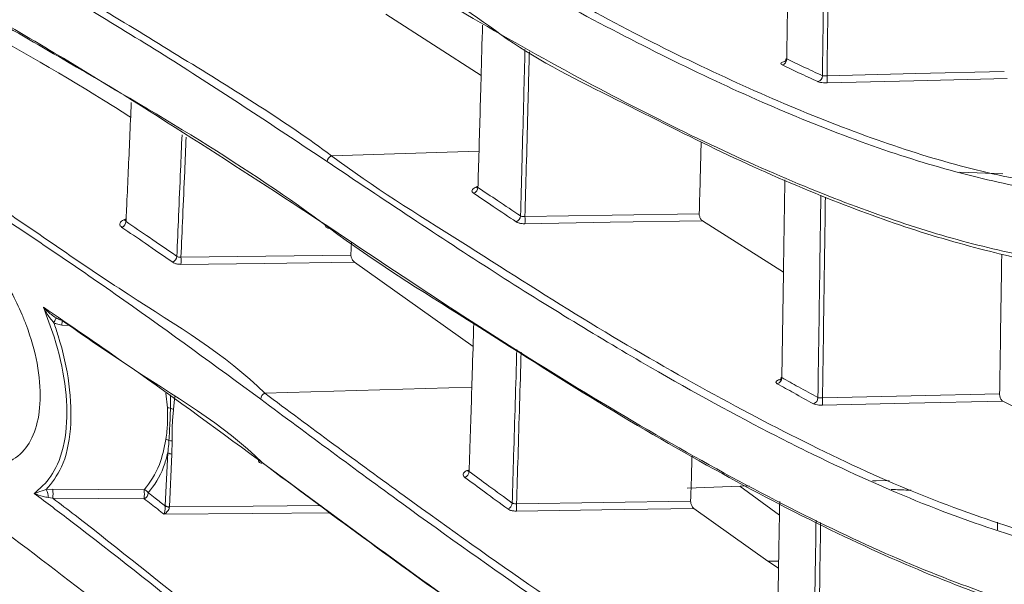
# Model space of a CAD drawing. Header units: millimetres. Extents: x 0 to 1118, y 0 to 864.
# Tile 441 of 512: x 774.11 to 783.33, y 398.11 to 403.4. Entities that reach past the tile are written whole.
import ezdxf

# ---------------------------------------------------------------- set-up
doc = ezdxf.new("R2010")
doc.units = ezdxf.units.MM
doc.styles.add('SLDTEXTSTYLE0', font='TXT', dxfattribs={"width": 0.605})
doc.dimstyles.new('SLDDIMSTYLE8', dxfattribs={"dimtxt": 3.175, "dimasz": 3.302, "dimexe": 0, "dimexo": 0.0625, "dimgap": 0.79375, "dimtad": 0, "dimtih": 1, "dimtoh": 1, "dimlfac": 4, "dimrnd": 1e-09, "dimzin": 12, "dimdsep": 46, "dimtxsty": 'SLDTEXTSTYLE0', "dimsah": 1, "dimcen": 0.09, "dimadec": 0, "dimazin": 3, "dimtfac": 1, "dimtofl": 0, "dimtmove": 0, "dimatfit": 3, "dimfxl": 1, "dimfrac": 2, "dimtolj": 1, "dimtzin": 12, "dimarcsym": 0})
doc.dimstyles.new('SLDDIMSTYLE9', dxfattribs={"dimtxt": 3.175, "dimasz": 3.302, "dimexe": 0, "dimexo": 0.0625, "dimgap": 0.79375, "dimtad": 0, "dimlfac": 4, "dimrnd": 1e-09, "dimzin": 12, "dimdsep": 46, "dimtxsty": 'SLDTEXTSTYLE0', "dimsah": 1, "dimcen": 0.09, "dimadec": 0, "dimazin": 3, "dimtfac": 1, "dimtofl": 0, "dimtmove": 0, "dimatfit": 3, "dimfxl": 1, "dimfrac": 2, "dimtolj": 1, "dimtzin": 12, "dimarcsym": 0})

# ---------------------------------------------------------------- blocks, each defined once
blk = doc.blocks.new('_D_18')
at = {"color": 7, "linetype": 'Continuous', "lineweight": 0}
for p, q in [((870.2326, 419.6583), (698.4372, 419.6583)), ((700.0372, 419.6583), (700.0372, 403.5947)), ((700.0372, 382.6583), (700.0372, 398.7219)), ((791.9223, 382.6583), (698.4372, 382.6583))]:
    blk.add_line(p, q, dxfattribs=at)
for points in [[(700.0372, 419.6583), (699.5292, 416.3563), (700.5452, 416.3563)], [(700.0372, 382.6583), (700.5452, 385.9603), (699.5292, 385.9603)]]:
    blk.add_solid(points, dxfattribs=at)
at = {"color": 7, "linetype": 'Continuous', "lineweight": 0, "insert": (698.4629, 402.8147), "char_height": 3.175, "attachment_point": 1, "style": 'SLDTEXTSTYLE0'}
blk.add_mtext('D', dxfattribs=at)
blk = doc.blocks.new('_D_19')
at = {"color": 7, "linetype": 'Continuous', "lineweight": 0}
for p, q in [((716.7622, 401.3636), (716.7622, 352.2952)), ((796.0348, 372.5052), (796.0348, 352.2952)), ((716.7622, 353.8952), (754.0968, 353.8952)), ((796.0348, 353.8952), (757.0073, 353.8952))]:
    blk.add_line(p, q, dxfattribs=at)
for points in [[(716.7622, 353.8952), (720.0642, 353.3872), (720.0642, 354.4032)], [(796.0348, 353.8952), (792.7328, 354.4032), (792.7328, 353.3872)]]:
    blk.add_solid(points, dxfattribs=at)
at = {"color": 7, "linetype": 'Continuous', "lineweight": 0, "insert": (754.0968, 355.5516), "char_height": 3.175, "attachment_point": 1, "style": 'SLDTEXTSTYLE0'}
blk.add_mtext('A', dxfattribs=at)

msp = doc.modelspace()

# ---------------------------------------------------------------- linework, layer by layer
at = {"color": 7, "linetype": 'Continuous', "lineweight": 15}
for p, q in [((778.4347, 402.8811), (777.5432, 403.4559)), ((781.2665, 401.0392), (780.5077, 401.521)), ((777.2209, 401.3223), (777.2155, 401.1989)), ((778.3597, 400.3441), (777.2495, 401.1324)), ((783.6602, 399.66), (783.3201, 399.8303)), ((780.3644, 399.0157), (780.9458, 399.0381)), ((781.229, 398.763), (780.858, 399.0347)), ((781.1205, 398.3326), (780.4281, 398.8244)), ((783.2723, 398.6978), (783.2711, 398.6253)), ((781.2204, 398.2653), (781.1205, 398.3326)), ((781.1205, 398.3326), (781.2216, 398.3326))]:
    msp.add_line(p, q, dxfattribs=at)
at = {"color": 9, "linetype": 'Continuous', "lineweight": 0}
for p, q in [((778.4146, 402.1724), (777.0333, 402.1296)), ((783.3215, 401.9591), (782.9194, 401.9753)), ((774.5829, 400.5398), (774.5081, 400.544)), ((778.3476, 399.9622), (776.4102, 399.9044)), ((775.4958, 399.7677), (775.4821, 399.9057)), ((775.5647, 399.8786), (775.5539, 399.7558)), ((775.5399, 399.4579), (775.539, 399.3348)), ((775.4764, 398.8521), (775.5002, 399.3472)), ((775.539, 399.3348), (775.5152, 398.8394)), ((774.3614, 399.0016), (774.4233, 399.0061)), ((774.4233, 399.0061), (775.2789, 399.0008)), ((774.4233, 398.9203), (774.3791, 398.928)), ((775.2789, 398.9156), (774.4233, 398.9203)), ((775.4763, 398.8484), (775.4764, 398.8521)), ((775.5152, 398.8394), (775.515, 398.8376))]:
    msp.add_line(p, q, dxfattribs=at)
at = {"color": 9, "linetype": 'Continuous', "lineweight": 0, "flags": 128}
for points in [[(781.6745, 402.8796), (782.5047, 402.8996), (783.3349, 402.9197)], [(783.3631, 402.8542), (782.487, 402.833), (781.6745, 402.8133)], [(778.8454, 401.5595), (779.6614, 401.5733), (780.4775, 401.5872)], [(780.5077, 401.521), (779.6448, 401.5063), (778.8454, 401.4928)], [(775.6235, 401.1795), (776.4195, 401.1892), (777.2155, 401.1989)], [(777.2495, 401.1324), (776.4037, 401.122), (775.6235, 401.1124)], [(774.4535, 400.611), (774.454, 400.6109), (774.4534, 400.6088), (774.4518, 400.6049), (774.4492, 400.5993), (774.4459, 400.5922), (774.4418, 400.584), (774.4372, 400.575), (774.4324, 400.5657)], [(781.6321, 399.8623), (782.4616, 399.8803), (783.291, 399.8984)], [(783.3201, 399.8303), (782.4438, 399.8112), (781.6321, 399.7936)], [(775.5152, 398.8394), (776.2984, 398.8464), (776.9365, 398.8521)], [(778.7667, 398.8694), (779.5819, 398.881), (780.3971, 398.8927)], [(777.0284, 398.7849), (776.2948, 398.7783), (775.4661, 398.7709)], [(780.4281, 398.8244), (779.5651, 398.8121), (778.7667, 398.8007)]]:
    msp.add_lwpolyline(points, dxfattribs=at)
at = {"color": 7, "linetype": 'Continuous', "lineweight": 15, "flags": 128}
msp.add_lwpolyline([(782.0995, 399.0827), (782.1341, 399.084), (782.2559, 399.0888)], dxfattribs=at)
at = {"color": 9, "linetype": 'Continuous', "lineweight": 0}
for centre, radius, start, end in [((781.2424, 403.0352), 0.0546, 282.52477, 2.70127), ((781.5775, 402.8771), 0.0541, 281.84603, 3.20986), ((781.0993, 402.8464), 0.5762, 356.70285, 3.29715), ((777.0547, 402.0717), 0.0617, 110.28399, 177.2947), ((778.3444, 401.8357), 0.0605, 288.98877, 358.072), ((778.7444, 401.5673), 0.0598, 288.24728, 358.70974), ((778.1264, 401.5262), 0.7198, 357.34342, 2.65658), ((775.0428, 401.5188), 0.0661, 294.57846, 356.19904), ((777.0057, 401.4828), 0.032, 173.67696, 285.21879), ((775.519, 401.1918), 0.0657, 293.97211, 356.13258), ((774.8228, 401.1459), 0.8015, 357.60278, 2.39722), ((773.7814, 400.5938), 0.7285, 356.07821, 359.63823), ((781.195, 400.0486), 0.0557, 283.52773, 2.62226), ((776.4345, 399.8449), 0.0643, 112.2282, 176.13507), ((781.5341, 399.8607), 0.0551, 282.86074, 3.13407), ((781.028, 399.8279), 0.6051, 356.74355, 3.25645), ((775.4981, 399.6732), 0.0946, 73.58747, 91.43714), ((775.5618, 399.8404), 0.085, 244.25008, 264.71381), ((775.4739, 399.3977), 0.0751, 60.65729, 84.19267), ((775.5392, 399.5377), 0.0798, 249.04692, 270.48033), ((775.5404, 399.4057), 0.0709, 235.51511, 268.89414), ((776.3777, 399.2792), 0.0297, 173.89396, 290.29742), ((778.2603, 399.1751), 0.0618, 289.96033, 357.77297), ((774.2787, 398.9429), 0.1015, 351.57129, 35.37215), ((773.9147, 398.9632), 0.5104, 355.17701, 4.82299), ((775.2658, 398.9438), 0.0585, 27.78533, 77.08842), ((774.7506, 398.9582), 0.53, 355.38946, 4.61054), ((775.2497, 398.9771), 0.0681, 295.35548, 354.88782), ((775.5166, 398.9092), 0.0698, 234.86863, 268.85538), ((778.6645, 398.8781), 0.0611, 289.21443, 358.43671), ((778.0191, 398.835), 0.7483, 357.3687, 2.6313), ((775.5143, 398.9095), 0.0719, 238.09066, 270.53935)]:
    msp.add_arc(centre, radius, start, end, dxfattribs=at)
for points, knots in [([(771.351, 405.4441), (771.8368, 405.1978), (772.8083, 404.7051), (774.2387, 403.9042), (775.6407, 403.0401), (776.6056, 402.4504), (777.0333, 402.1296), (777.0333, 402.1296)], [0, 0, 0, 0, 0.235333, 0.470679, 0.735343, 0.999998, 1, 1, 1, 1]), ([(776.993, 402.0746), (776.5341, 402.3803), (775.6162, 402.9916), (774.1974, 403.8464), (772.7725, 404.6487), (771.8013, 405.1407), (771.3154, 405.3869)], [0, 0, 0, 0, 0.264683, 0.529357, 0.7645, 1, 1, 1, 1]), ([(781.6315, 402.8801), (781.6316, 402.8829), (781.6365, 403.253), (781.6455, 403.9418), (781.6539, 404.6354), (781.6578, 404.9562)], [0, 0, 0, 0, 0.004083, 0.539343, 1, 1, 1, 1]), ([(781.7007, 404.945), (781.6969, 404.6295), (781.693, 404.309), (781.6843, 403.6202), (781.6794, 403.2475), (781.6745, 402.8796)], [0, 0, 0, 0, 0.455222, 0.462337, 1, 1, 1, 1]), ([(771.2538, 403.2805), (772.1171, 402.7773), (773.4691, 401.9894), (775.1125, 400.8124), (776.0453, 400.2693), (776.4102, 399.9044), (776.4102, 399.9044)], [0, 0, 0, 0, 0.469042, 0.734523, 0.999998, 1, 1, 1, 1]), ([(776.3704, 399.8492), (775.947, 400.1599), (775.1001, 400.7812), (773.4187, 401.9213), (772.0757, 402.7158), (771.2181, 403.2231)], [0, 0, 0, 0, 0.265498, 0.530987, 1, 1, 1, 1]), ([(778.8042, 401.566), (778.8084, 401.7206), (778.8173, 402.0446), (778.8312, 402.5638), (778.8406, 402.9306), (778.8456, 403.1254)], [0, 0, 0, 0, 0.299689, 0.628131, 1, 1, 1, 1]), ([(778.8864, 403.1032), (778.8815, 402.9122), (778.8721, 402.5491), (778.8584, 402.0352), (778.8496, 401.7126), (778.8454, 401.5595)], [0, 0, 0, 0, 0.368257, 0.700243, 1, 1, 1, 1]), ([(781.2756, 403.0145), (781.269, 403.0125), (781.2544, 403.008), (781.2434, 402.9993), (781.2416, 402.99), (781.25, 402.9846), (781.2542, 402.9819)], [0, 0, 0, 0, 0.217082, 0.477552, 0.73879, 1, 1, 1, 1]), ([(781.2969, 403.0378), (781.3484, 403.0131), (781.4608, 402.9592), (781.5716, 402.9079), (781.6315, 402.8801)], [0, 0, 0, 0, 0.4585893, 1, 1, 1, 1]), ([(781.5886, 402.8242), (781.5287, 402.8519), (781.418, 402.9033), (781.3057, 402.9572), (781.2542, 402.9819)], [0, 0, 0, 0, 0.5414092, 1, 1, 1, 1]), ([(781.5886, 402.8242), (781.5895, 402.8238), (781.5957, 402.8211), (781.6117, 402.8169), (781.6409, 402.8133), (781.6633, 402.8133), (781.6745, 402.8133)], [0, 0, 0, 0, 0.054663, 0.371052, 0.685574, 1, 1, 1, 1]), ([(781.6745, 402.8796), (781.6689, 402.8793), (781.6577, 402.8786), (781.6431, 402.8787), (781.6351, 402.8794), (781.632, 402.88), (781.6315, 402.8801)], [0, 0, 0, 0, 0.312165, 0.626721, 0.944941, 1, 1, 1, 1]), ([(775.5845, 401.1873), (775.5901, 401.3141), (775.6018, 401.5818), (775.618, 401.9612), (775.6285, 402.2157), (775.6331, 402.3269)], [0, 0, 0, 0, 0.336398, 0.709985, 1, 1, 1, 1]), ([(775.6714, 402.3026), (775.667, 402.1958), (775.6566, 401.9457), (775.6406, 401.5717), (775.629, 401.3051), (775.6235, 401.1795)], [0, 0, 0, 0, 0.282558, 0.661781, 1, 1, 1, 1]), ([(778.364, 401.7785), (778.3591, 401.7828), (778.3492, 401.7913), (778.3481, 401.8064), (778.3578, 401.821), (778.3771, 401.8339), (778.3959, 401.8394), (778.4051, 401.8421)], [0, 0, 0, 0, 0.202192, 0.404445, 0.606622, 0.808971, 1, 1, 1, 1]), ([(778.4048, 401.8337), (778.4664, 401.7921), (778.6004, 401.7018), (778.7327, 401.6136), (778.8042, 401.566)], [0, 0, 0, 0, 0.459751, 1, 1, 1, 1]), ([(778.7632, 401.5105), (778.6917, 401.5582), (778.5594, 401.6464), (778.4256, 401.7369), (778.364, 401.7785)], [0, 0, 0, 0, 0.5402485, 1, 1, 1, 1]), ([(781.5892, 399.8637), (781.5895, 399.8855), (781.5948, 400.2432), (781.6039, 400.8718), (781.6125, 401.4864), (781.6163, 401.7594)], [0, 0, 0, 0, 0.034957, 0.571478, 1, 1, 1, 1]), ([(781.659, 401.7408), (781.6553, 401.4702), (781.6465, 400.8391), (781.6373, 400.2174), (781.6321, 399.8623)], [0, 0, 0, 0, 0.428724, 1, 1, 1, 1]), ([(775.0703, 401.4587), (775.0645, 401.4636), (775.053, 401.4733), (775.0491, 401.4911), (775.0559, 401.5088), (775.0739, 401.5243), (775.0932, 401.5345), (775.1068, 401.5373), (775.1098, 401.5379)], [0, 0, 0, 0, 0.189074, 0.378159, 0.567419, 0.757193, 0.947643, 1, 1, 1, 1]), ([(778.8454, 401.5595), (778.8398, 401.5594), (778.8286, 401.559), (778.8139, 401.5614), (778.8074, 401.5645), (778.8042, 401.566)], [0, 0, 0, 0, 0.340724, 0.681265, 1, 1, 1, 1]), ([(775.5457, 401.1318), (775.46, 401.1913), (775.3024, 401.3006), (775.1429, 401.4092), (775.0703, 401.4587)], [0, 0, 0, 0, 0.5442317, 1, 1, 1, 1]), ([(775.1087, 401.5144), (775.1815, 401.4649), (775.3411, 401.3562), (775.4987, 401.2469), (775.5845, 401.1873)], [0, 0, 0, 0, 0.45577, 1, 1, 1, 1]), ([(778.7632, 401.5105), (778.7695, 401.5072), (778.7825, 401.5002), (778.8118, 401.4937), (778.8342, 401.4931), (778.8454, 401.4928)], [0, 0, 0, 0, 0.319335, 0.659699, 1, 1, 1, 1]), ([(775.6235, 401.1795), (775.6179, 401.1794), (775.6067, 401.1791), (775.5932, 401.1824), (775.5871, 401.1859), (775.5845, 401.1873)], [0, 0, 0, 0, 0.370871, 0.740337, 1, 1, 1, 1]), ([(775.5457, 401.1318), (775.5508, 401.1287), (775.5631, 401.1214), (775.59, 401.1138), (775.6123, 401.1129), (775.6235, 401.1124)], [0, 0, 0, 0, 0.2604107, 0.6302087, 1, 1, 1, 1]), ([(774.25, 398.9663), (774.2635, 398.9784), (774.2904, 399.0027), (774.3725, 399.0746), (774.4847, 399.2368), (774.5652, 399.5643), (774.5508, 399.9894), (774.4587, 400.3841), (774.3696, 400.6179), (774.3345, 400.71)], [0, 0, 0, 0, 0.043588, 0.087177, 0.263634, 0.473494, 0.672738, 0.87115, 1, 1, 1, 1]), ([(774.4324, 400.5657), (774.4196, 400.5805), (774.3814, 400.6251), (774.3525, 400.6757), (774.3347, 400.7097), (774.3345, 400.71)], [0, 0, 0, 0, 0.3317679, 0.9945269, 1, 1, 1, 1]), ([(774.4324, 400.5657), (774.4463, 400.5251), (774.511, 400.3369), (774.5892, 399.9869), (774.6032, 399.5514), (774.5246, 399.2029), (774.4134, 399.0658), (774.3614, 399.0016)], [0, 0, 0, 0, 0.06447, 0.298748, 0.534286, 0.782194, 1, 1, 1, 1]), ([(774.5081, 400.544), (774.4913, 400.5464), (774.465, 400.5502), (774.441, 400.5616), (774.4324, 400.5657)], [0, 0, 0, 0, 0.637646, 1, 1, 1, 1]), ([(778.7255, 398.8764), (778.7301, 399.0247), (778.7396, 399.3356), (778.7541, 399.8141), (778.7638, 400.1466), (778.7686, 400.3137)], [0, 0, 0, 0, 0.31225, 0.654627, 1, 1, 1, 1]), ([(778.8092, 400.2882), (778.8045, 400.1256), (778.7949, 399.7974), (778.7807, 399.3251), (778.7712, 399.0159), (778.7667, 398.8694)], [0, 0, 0, 0, 0.340579, 0.687575, 1, 1, 1, 1]), ([(781.2506, 400.0512), (781.3025, 400.022), (781.4162, 399.9582), (781.5283, 399.8969), (781.5892, 399.8637)], [0, 0, 0, 0, 0.4569709, 1, 1, 1, 1]), ([(781.2313, 400.0335), (781.2238, 400.0308), (781.2083, 400.0254), (781.1968, 400.0149), (781.1952, 400.004), (781.2037, 399.9977), (781.208, 399.9945)], [0, 0, 0, 0, 0.236869, 0.490683, 0.745388, 1, 1, 1, 1]), ([(781.5464, 399.8069), (781.4856, 399.8402), (781.3736, 399.9015), (781.2599, 399.9654), (781.208, 399.9945)], [0, 0, 0, 0, 0.543033, 1, 1, 1, 1]), ([(775.5249, 399.7639), (775.5257, 399.7932), (775.527, 399.8352), (775.5261, 399.8779), (775.5259, 399.8908)], [0, 0, 0, 0, 0.697949, 1, 1, 1, 1]), ([(781.5464, 399.8069), (781.5472, 399.8064), (781.5534, 399.8032), (781.5693, 399.7982), (781.5985, 399.7938), (781.6209, 399.7937), (781.6321, 399.7936)], [0, 0, 0, 0, 0.052149, 0.369798, 0.684889, 1, 1, 1, 1]), ([(781.6321, 399.8623), (781.6265, 399.862), (781.6152, 399.8614), (781.6006, 399.8618), (781.5927, 399.8628), (781.5896, 399.8636), (781.5892, 399.8637)], [0, 0, 0, 0, 0.3120742, 0.627161, 0.9473331, 1, 1, 1, 1]), ([(775.4815, 399.4724), (775.4852, 399.4984), (775.4923, 399.548), (775.5001, 399.6455), (775.4974, 399.7198), (775.4958, 399.7677)], [0, 0, 0, 0, 0.281426, 0.536433, 1, 1, 1, 1]), ([(775.5107, 399.4632), (775.5124, 399.4906), (775.5169, 399.5617), (775.5216, 399.6621), (775.524, 399.7361), (775.5249, 399.7639)], [0, 0, 0, 0, 0.28168, 0.730353, 1, 1, 1, 1]), ([(775.5539, 399.7558), (775.5495, 399.7131), (775.5391, 399.6139), (775.5396, 399.5145), (775.5399, 399.4579)], [0, 0, 0, 0, 0.430447, 1, 1, 1, 1]), ([(775.2789, 399.0008), (775.3327, 399.0716), (775.4257, 399.1938), (775.465, 399.3899), (775.4815, 399.4724)], [0, 0, 0, 0, 0.5788682, 1, 1, 1, 1]), ([(775.5002, 399.3472), (775.5032, 399.3737), (775.5076, 399.4119), (775.51, 399.4512), (775.5107, 399.4632)], [0, 0, 0, 0, 0.693646, 1, 1, 1, 1]), ([(775.5002, 399.3472), (775.4882, 399.3016), (775.4476, 399.147), (775.3713, 399.0438), (775.3175, 398.9711)], [0, 0, 0, 0, 0.295238, 1, 1, 1, 1]), ([(778.2815, 399.117), (778.2764, 399.1217), (778.2664, 399.1311), (778.2652, 399.1477), (778.2748, 399.1637), (778.2942, 399.1779), (778.3132, 399.184), (778.3226, 399.187)], [0, 0, 0, 0, 0.201336, 0.402712, 0.603848, 0.804861, 1, 1, 1, 1]), ([(778.3221, 399.1727), (778.3841, 399.1269), (778.5194, 399.0271), (778.6531, 398.9293), (778.7255, 398.8764)], [0, 0, 0, 0, 0.458329, 1, 1, 1, 1]), ([(778.6846, 398.8204), (778.6122, 398.8734), (778.4786, 398.9712), (778.3434, 399.0712), (778.2815, 399.117)], [0, 0, 0, 0, 0.541674, 1, 1, 1, 1]), ([(774.25, 398.9663), (774.2502, 398.9663), (774.272, 398.973), (774.3049, 398.9832), (774.3483, 398.9974), (774.3614, 399.0016)], [0, 0, 0, 0, 0.005343, 0.699922, 1, 1, 1, 1]), ([(775.7668, 397.7823), (775.3795, 398.0918), (774.8817, 398.4896), (774.3648, 398.8797), (774.25, 398.9663)], [0, 0, 0, 0, 0.777965, 1, 1, 1, 1]), ([(774.3791, 398.928), (774.3642, 398.9309), (774.3152, 398.9405), (774.276, 398.9554), (774.2502, 398.9662), (774.25, 398.9663)], [0, 0, 0, 0, 0.301692, 0.994685, 1, 1, 1, 1]), ([(775.3175, 398.9711), (775.3393, 398.9542), (775.3924, 398.9134), (775.4452, 398.8725), (775.4763, 398.8484)], [0, 0, 0, 0, 0.411611, 1, 1, 1, 1]), ([(782.4617, 398.9958), (782.4571, 398.9959), (782.4475, 398.9963), (782.3852, 398.9989), (782.3275, 399.0013), (782.2748, 399.0035)], [0, 0, 0, 0, 0.072881, 0.154773, 1, 1, 1, 1]), ([(774.4233, 398.9203), (774.4927, 398.8679), (774.9611, 398.5137), (775.4601, 398.097), (775.8062, 397.8374), (775.8062, 397.8374)], [0, 0, 0, 0, 0.147971, 0.999994, 1, 1, 1, 1]), ([(775.4661, 398.7709), (775.4255, 398.8023), (775.3632, 398.8506), (775.3007, 398.8988), (775.2789, 398.9156)], [0, 0, 0, 0, 0.65136, 1, 1, 1, 1]), ([(778.7667, 398.8694), (778.761, 398.8692), (778.7498, 398.8689), (778.7352, 398.8716), (778.7287, 398.8748), (778.7255, 398.8764)], [0, 0, 0, 0, 0.341941, 0.683976, 1, 1, 1, 1]), ([(775.4661, 398.7709), (775.4662, 398.7711), (775.467, 398.7741), (775.4691, 398.7822), (775.472, 398.7969), (775.4745, 398.815), (775.4757, 398.8285), (775.4763, 398.8395), (775.4763, 398.8445), (775.4763, 398.8484)], [0, 0, 0, 0, 0.012501, 0.17088, 0.418738, 0.632356, 0.821676, 0.858913, 1, 1, 1, 1]), ([(775.515, 398.8376), (775.5145, 398.8338), (775.5138, 398.829), (775.5103, 398.8188), (775.5042, 398.8067), (775.4922, 398.7913), (775.4792, 398.7794), (775.4701, 398.7732), (775.4664, 398.771), (775.4661, 398.7709)], [0, 0, 0, 0, 0.141077, 0.17834, 0.367615, 0.581277, 0.829139, 0.987497, 1, 1, 1, 1]), ([(778.6846, 398.8204), (778.6908, 398.8167), (778.7038, 398.809), (778.733, 398.8017), (778.7554, 398.801), (778.7667, 398.8007)], [0, 0, 0, 0, 0.316346, 0.658192, 1, 1, 1, 1]), ([(781.5442, 396.9455), (781.5456, 397.0341), (781.5525, 397.4684), (781.5618, 398.0571), (781.5695, 398.562), (781.5719, 398.7145)], [0, 0, 0, 0, 0.151818, 0.743814, 1, 1, 1, 1]), ([(781.6144, 398.6924), (781.6122, 398.543), (781.6045, 398.041), (781.5953, 397.459), (781.5884, 397.0281), (781.587, 396.9431)], [0, 0, 0, 0, 0.253844, 0.852827, 1, 1, 1, 1])]:
    msp.add_open_spline(points, degree=3, knots=knots, dxfattribs=at)
at = {"color": 7, "linetype": 'Continuous', "lineweight": 15}
for points, knots in [([(781.3251, 405.0619), (781.321, 404.7502), (781.3119, 404.071), (781.3022, 403.4005), (781.2969, 403.0378)], [0, 0, 0, 0, 0.458974, 1, 1, 1, 1]), ([(771.29, 404.7982), (771.8347, 404.5209), (772.9242, 403.9665), (774.8537, 402.8717), (776.1464, 402.0271), (776.9738, 401.4864)], [0, 0, 0, 0, 0.264626, 0.529264, 1, 1, 1, 1]), ([(777.0141, 401.4519), (777.0141, 401.4519), (776.2531, 402.0226), (774.8754, 402.8306), (772.9645, 403.9351), (771.8719, 404.4891), (771.3256, 404.7661)], [0, 0, 0, 0, 0.000002, 0.470703, 0.735345, 1, 1, 1, 1]), ([(777.6692, 404.519), (777.6692, 404.519), (777.9999, 404.2709), (778.6821, 403.9412), (779.6376, 403.3884), (780.5598, 402.9332), (781.4513, 402.5334), (782.3138, 402.2099), (783.1219, 401.9694), (783.9355, 401.8223), (784.2948, 401.7886), (784.6018, 401.7886), (784.6018, 401.7886)], [0, 0, 0, 0, 0.000001, 0.121021, 0.242039, 0.36414, 0.486238, 0.61449, 0.743107, 0.871355, 0.999999, 1, 1, 1, 1]), ([(784.5567, 401.733), (784.324, 401.7425), (783.8577, 401.7617), (783.0884, 401.914), (782.2685, 402.1529), (781.4122, 402.4764), (780.5248, 402.872), (779.6077, 403.3328), (778.647, 403.8584), (777.9679, 404.2623), (777.6284, 404.4643)], [0, 0, 0, 0, 0.128261, 0.256923, 0.385178, 0.513803, 0.634797, 0.755794, 0.877896, 1, 1, 1, 1]), ([(777.6124, 403.8576), (777.9759, 403.6418), (778.704, 403.2098), (779.7321, 402.651), (780.7136, 402.1638), (781.6221, 401.7691), (782.4622, 401.4629), (783.2372, 401.2451), (783.9684, 401.1054), (784.414, 401.0879), (784.6368, 401.0791)], [0, 0, 0, 0, 0.128512, 0.257337, 0.385858, 0.514722, 0.635391, 0.756058, 0.87803, 1, 1, 1, 1]), ([(784.6819, 401.035), (784.6819, 401.035), (784.6819, 401.035), (783.9183, 401.0652), (783.3202, 401.1984), (782.5071, 401.4176), (781.6729, 401.7258), (780.7509, 402.1222), (779.7975, 402.6122), (778.6666, 403.1634), (778.1899, 403.6186), (777.6531, 403.8199), (777.6531, 403.8199)], [0, 0, 0, 0, 0.000001, 0.120658, 0.241318, 0.363304, 0.485292, 0.613809, 0.742673, 0.871177, 0.999999, 1, 1, 1, 1]), ([(775.1519, 402.4914), (775.0678, 402.5446), (774.5453, 402.8753), (773.9863, 403.1909), (773.5174, 403.4556)], [0, 0, 0, 0, 0.161012, 1, 1, 1, 1]), ([(778.4477, 403.3542), (778.4472, 403.3353), (778.4421, 403.1469), (778.4299, 402.7072), (778.4161, 402.2197), (778.4068, 401.9019), (778.4048, 401.8337)], [0, 0, 0, 0, 0.036926, 0.367801, 0.864283, 1, 1, 1, 1]), ([(781.291, 403.0417), (781.2904, 403.036), (781.2893, 403.0254), (781.2819, 403.0152), (781.2773, 403.0113), (781.277, 403.0111), (781.2768, 403.0111)], [0, 0, 0, 0, 0.3442122, 0.6410018, 0.8439513, 1, 1, 1, 1]), ([(781.2969, 403.0378), (781.2945, 403.0385), (781.2912, 403.0396), (781.2918, 403.041), (781.292, 403.0415)], [0, 0, 0, 0, 0.705958, 1, 1, 1, 1]), ([(775.1578, 402.6281), (775.153, 402.5175), (775.1393, 402.1987), (775.1229, 401.8282), (775.1112, 401.5689), (775.1087, 401.5144)], [0, 0, 0, 0, 0.295459, 0.852172, 1, 1, 1, 1]), ([(780.4961, 402.2616), (780.4932, 402.155), (780.487, 401.9293), (780.4808, 401.7053), (780.4775, 401.5872)], [0, 0, 0, 0, 0.4725924, 1, 1, 1, 1]), ([(766.4378, 402.0815), (767.2497, 401.6104), (768.8732, 400.6682), (771.1091, 399.1451), (773.2224, 397.5672), (774.5218, 396.4697), (775.1723, 395.9204)], [0, 0, 0, 0, 0.251418, 0.502808, 0.751115, 1, 1, 1, 1]), ([(777.0333, 402.1296), (777.0333, 402.1296), (777.4216, 401.8384), (778.2584, 401.3212), (779.3968, 400.5883), (780.4958, 399.9499), (781.5553, 399.3922), (782.555, 398.9348), (783.5479, 398.5931), (784.2769, 398.3826), (785.1768, 398.3346), (785.1768, 398.3346), (785.1768, 398.3346)], [0, 0, 0, 0, 0.000001, 0.120257, 0.24051, 0.362228, 0.483942, 0.612682, 0.741946, 0.870683, 0.999999, 1, 1, 1, 1]), ([(785.1314, 398.2784), (784.8719, 398.2921), (784.3527, 398.3194), (783.4727, 398.5372), (782.5205, 398.8769), (781.7445, 399.2291), (780.9162, 399.6451), (779.9682, 400.1655), (778.5772, 401.0133), (777.5211, 401.7208), (776.993, 402.0746)], [0, 0, 0, 0, 0.129045, 0.258095, 0.387104, 0.516119, 0.549984, 0.68551, 0.84275, 1, 1, 1, 1]), ([(781.2799, 401.9056), (781.2758, 401.6375), (781.2662, 401.0145), (781.2563, 400.4008), (781.2506, 400.0512)], [0, 0, 0, 0, 0.430208, 1, 1, 1, 1]), ([(778.3974, 401.8452), (778.3965, 401.8402), (778.3951, 401.832), (778.3911, 401.8285), (778.3918, 401.8291), (778.3919, 401.8291)], [0, 0, 0, 0, 0.564313, 0.941982, 1, 1, 1, 1]), ([(778.4048, 401.8337), (778.4022, 401.8357), (778.3977, 401.8391), (778.3979, 401.8434), (778.398, 401.8451)], [0, 0, 0, 0, 0.594914, 1, 1, 1, 1]), ([(772.38, 400.6881), (772.3621, 400.7567), (772.3141, 400.9399), (772.3037, 401.2173), (772.3693, 401.4721), (772.5145, 401.6739), (772.7693, 401.792), (773.128, 401.7484), (773.5367, 401.5093), (773.8903, 401.1202), (774.0911, 400.7542), (774.2087, 400.4599), (774.2879, 400.183), (774.3173, 399.8392), (774.2706, 399.557), (774.1579, 399.3519), (773.9777, 399.2287), (773.7201, 399.2107), (773.3816, 399.3381), (772.9872, 399.6458), (772.6447, 400.0802), (772.4534, 400.4609), (772.3947, 400.6425), (772.38, 400.6881)], [0, 0, 0, 0, 0.023853, 0.063697, 0.099868, 0.137685, 0.192865, 0.262498, 0.332891, 0.40871, 0.46104, 0.472895, 0.513862, 0.554976, 0.593698, 0.632822, 0.676401, 0.727768, 0.789391, 0.861075, 0.936504, 0.984057, 1, 1, 1, 1]), ([(775.0986, 401.5305), (775.0987, 401.5298), (775.0993, 401.5258), (775.096, 401.5211), (775.0966, 401.5217), (775.0967, 401.5218)], [0, 0, 0, 0, 0.141328, 0.810301, 1, 1, 1, 1]), ([(775.1087, 401.5144), (775.1058, 401.5168), (775.1, 401.5215), (775.0994, 401.5276), (775.0992, 401.5306)], [0, 0, 0, 0, 0.511665, 1, 1, 1, 1]), ([(780.4775, 401.5872), (780.4776, 401.5826), (780.4779, 401.5735), (780.4815, 401.5589), (780.4872, 401.5449), (780.4953, 401.532), (780.5025, 401.5245), (780.5068, 401.5215), (780.5077, 401.521)], [0, 0, 0, 0, 0.168296, 0.336357, 0.511389, 0.711505, 0.945261, 1, 1, 1, 1]), ([(775.1419, 395.3294), (774.4851, 395.8828), (773.1713, 396.9896), (771.053, 398.5695), (768.8291, 400.0861), (767.2333, 401.0218), (766.434, 401.4905)], [0, 0, 0, 0, 0.251295, 0.502603, 0.750903, 1, 1, 1, 1]), ([(776.9738, 401.4864), (777.4081, 401.195), (778.278, 400.6114), (779.4976, 399.8478), (780.6547, 399.1765), (781.7257, 398.622), (782.7142, 398.1843), (783.6228, 397.8677), (784.4678, 397.6633), (784.9691, 397.6375), (785.2198, 397.6246)], [0, 0, 0, 0, 0.126596, 0.253598, 0.380205, 0.507267, 0.629479, 0.751686, 0.875845, 1, 1, 1, 1]), ([(785.2653, 397.5811), (785.2653, 397.5811), (784.9143, 397.5811), (784.5734, 397.6251), (783.6728, 397.8185), (782.7772, 398.1371), (781.7746, 398.5783), (780.6995, 399.1378), (779.5399, 399.8062), (778.3289, 400.5841), (777.4319, 401.1385), (777.0141, 401.4519), (777.0141, 401.4519)], [0, 0, 0, 0, 0.0000009, 0.1221904, 0.2443832, 0.3685658, 0.4927523, 0.619352, 0.7464154, 0.8730004, 0.9999992, 1, 1, 1, 1]), ([(777.2155, 401.1989), (777.2156, 401.1947), (777.2158, 401.1863), (777.2196, 401.1725), (777.2263, 401.1577), (777.2365, 401.1429), (777.2451, 401.136), (777.2495, 401.1324)], [0, 0, 0, 0, 0.161287, 0.322234, 0.490788, 0.734939, 1, 1, 1, 1]), ([(783.3106, 401.2077), (783.3095, 401.1305), (783.3034, 400.7124), (783.2968, 400.2777), (783.2914, 399.9203), (783.291, 399.8984)], [0, 0, 0, 0, 0.175402, 0.94944, 1, 1, 1, 1]), ([(774.3345, 400.71), (774.5793, 400.5438), (775.27, 400.0748), (775.9252, 399.5933), (776.3482, 399.2824)], [0, 0, 0, 0, 0.354421, 1, 1, 1, 1]), ([(774.3345, 400.71), (774.3347, 400.7098), (774.3573, 400.6862), (774.3935, 400.6509), (774.4385, 400.621), (774.4535, 400.611)], [0, 0, 0, 0, 0.0054849, 0.6671243, 1, 1, 1, 1]), ([(774.4535, 400.611), (774.46, 400.6075), (774.4772, 400.5979), (774.4962, 400.5922), (774.5081, 400.5886)], [0, 0, 0, 0, 0.371773, 1, 1, 1, 1]), ([(771.0855, 400.5999), (771.5248, 400.313), (772.4032, 399.7392), (773.9767, 398.627), (775.0553, 397.7794), (775.7422, 397.2396)], [0, 0, 0, 0, 0.266391, 0.532793, 1, 1, 1, 1]), ([(776.388, 399.2514), (776.388, 399.2514), (776.0231, 399.6164), (775.3412, 400.0034), (774.7051, 400.4502), (774.5081, 400.5886)], [0, 0, 0, 0, 0.0000047, 0.6904218, 1, 1, 1, 1]), ([(778.3666, 400.5656), (778.3617, 400.4069), (778.3491, 400.0048), (778.3342, 399.5414), (778.3243, 399.2374), (778.3221, 399.1727)], [0, 0, 0, 0, 0.339191, 0.859366, 1, 1, 1, 1]), ([(766.4272, 400.4473), (767.1778, 399.9594), (768.6788, 398.9835), (770.7734, 397.4265), (772.7686, 395.8196), (774.0085, 394.7061), (774.629, 394.1489)], [0, 0, 0, 0, 0.251058, 0.502103, 0.750826, 1, 1, 1, 1]), ([(781.2439, 400.0555), (781.2441, 400.0533), (781.2449, 400.0455), (781.2394, 400.0353), (781.2339, 400.0294), (781.2333, 400.029), (781.233, 400.0288)], [0, 0, 0, 0, 0.154521, 0.541883, 0.788644, 1, 1, 1, 1]), ([(781.2506, 400.0512), (781.2482, 400.0521), (781.2447, 400.0533), (781.2453, 400.0551), (781.2455, 400.0556)], [0, 0, 0, 0, 0.698514, 1, 1, 1, 1]), ([(774.5973, 393.5915), (773.9726, 394.1514), (772.7231, 395.271), (770.7263, 396.8789), (768.6429, 398.4314), (767.1638, 399.4034), (766.4235, 399.89)], [0, 0, 0, 0, 0.250916, 0.50184, 0.750638, 1, 1, 1, 1]), ([(776.4102, 399.9044), (776.4102, 399.9044), (776.8204, 399.5967), (777.7418, 398.9178), (778.9681, 398.0466), (780.1606, 397.2442), (781.3708, 396.4882), (782.5906, 395.8163), (783.7439, 395.2857), (784.8991, 394.9561), (785.2798, 394.8807), (785.7338, 394.8807), (785.7338, 394.8807)], [0, 0, 0, 0, 0.000001, 0.110158, 0.220311, 0.331922, 0.443528, 0.58218, 0.721705, 0.860357, 0.999999, 1, 1, 1, 1]), ([(783.291, 399.8984), (783.2912, 399.8937), (783.2915, 399.8842), (783.2949, 399.8691), (783.3002, 399.8547), (783.3073, 399.8419), (783.3144, 399.8339), (783.3187, 399.8312), (783.3201, 399.8303)], [0, 0, 0, 0, 0.164029, 0.327858, 0.497302, 0.685621, 0.898108, 1, 1, 1, 1]), ([(785.6881, 394.8239), (785.3883, 394.8452), (784.7865, 394.8879), (783.7234, 395.2284), (782.5445, 395.7562), (781.3369, 396.4259), (780.1323, 397.1778), (778.9522, 397.9724), (777.7051, 398.8574), (776.8153, 399.5186), (776.3704, 399.8492)], [0, 0, 0, 0, 0.138662, 0.278334, 0.416981, 0.556523, 0.666638, 0.776757, 0.888377, 1, 1, 1, 1]), ([(780.4103, 399.3154), (780.4094, 399.2864), (780.405, 399.1447), (780.4006, 399.0043), (780.3971, 398.8927)], [0, 0, 0, 0, 0.205121, 1, 1, 1, 1]), ([(776.3482, 399.2824), (776.9871, 398.81), (778.269, 397.8621), (779.9772, 396.6876), (781.5252, 395.7183), (782.7378, 395.0642), (783.7019, 394.6356), (784.4582, 394.3715), (785.1598, 394.2019), (785.5751, 394.1808), (785.7828, 394.1702)], [0, 0, 0, 0, 0.158348, 0.317744, 0.465485, 0.614233, 0.710022, 0.805809, 0.902905, 1, 1, 1, 1]), ([(785.8286, 394.1272), (785.8286, 394.1272), (785.5113, 394.1272), (785.266, 394.1636), (784.5022, 394.3247), (783.7612, 394.5906), (782.7868, 395.0214), (781.5733, 395.678), (780.0221, 396.6496), (778.3321, 397.8151), (776.9928, 398.7978), (776.388, 399.2514), (776.388, 399.2514)], [0, 0, 0, 0, 0.000001, 0.095782, 0.191564, 0.288677, 0.385792, 0.533518, 0.682278, 0.8406, 0.999999, 1, 1, 1, 1]), ([(778.3139, 399.1849), (778.3141, 399.1837), (778.3147, 399.1785), (778.3107, 399.1725), (778.3108, 399.1726), (778.3108, 399.1726)], [0, 0, 0, 0, 0.176172, 0.744538, 1, 1, 1, 1]), ([(778.3221, 399.1727), (778.3195, 399.1748), (778.3149, 399.1785), (778.3151, 399.1831), (778.3151, 399.185)], [0, 0, 0, 0, 0.586982, 1, 1, 1, 1]), ([(766.4169, 398.9105), (767.1124, 398.4088), (768.5035, 397.4056), (770.4682, 395.8234), (772.3535, 394.1972), (773.5369, 393.0748), (774.129, 392.5132)], [0, 0, 0, 0, 0.250728, 0.501452, 0.750556, 1, 1, 1, 1]), ([(780.3971, 398.8927), (780.3972, 398.8883), (780.3974, 398.8794), (780.4011, 398.8649), (780.4068, 398.8507), (780.4149, 398.8372), (780.4224, 398.8288), (780.427, 398.8253), (780.4281, 398.8244)], [0, 0, 0, 0, 0.165263, 0.330295, 0.502103, 0.698742, 0.928956, 1, 1, 1, 1]), ([(781.2312, 398.8906), (781.2286, 398.7416), (781.2201, 398.2401), (781.21, 397.6661), (781.2025, 397.2423), (781.2011, 397.1638)], [0, 0, 0, 0, 0.256222, 0.862111, 1, 1, 1, 1])]:
    msp.add_open_spline(points, degree=3, knots=knots, dxfattribs=at)

# ---------------------------------------------------------------- dimensions: what is measured, and where the dimension line sits
at = {"color": 7, "linetype": 'Continuous', "lineweight": 0}
dim = msp.add_linear_dim(base=(700.0372, 419.6583), p1=(793.5223, 382.6583), p2=(871.8326, 419.6583), angle=90, text='D', dimstyle='SLDDIMSTYLE8', dxfattribs=at)
dim.commit()
dim.dimension.update_dxf_attribs({"geometry": '_D_18', "text_midpoint": (700.0372, 401.1583), "dimtype": 160})
dim = msp.add_linear_dim(base=(716.7622, 353.8952), p1=(796.0348, 374.1052), p2=(716.7622, 402.9636), text='A', dimstyle='SLDDIMSTYLE9', dxfattribs=at)
dim.commit()
dim.dimension.update_dxf_attribs({"geometry": '_D_19', "text_midpoint": (755.5521, 353.8952), "dimtype": 160})

doc.saveas('drawing.dxf')
